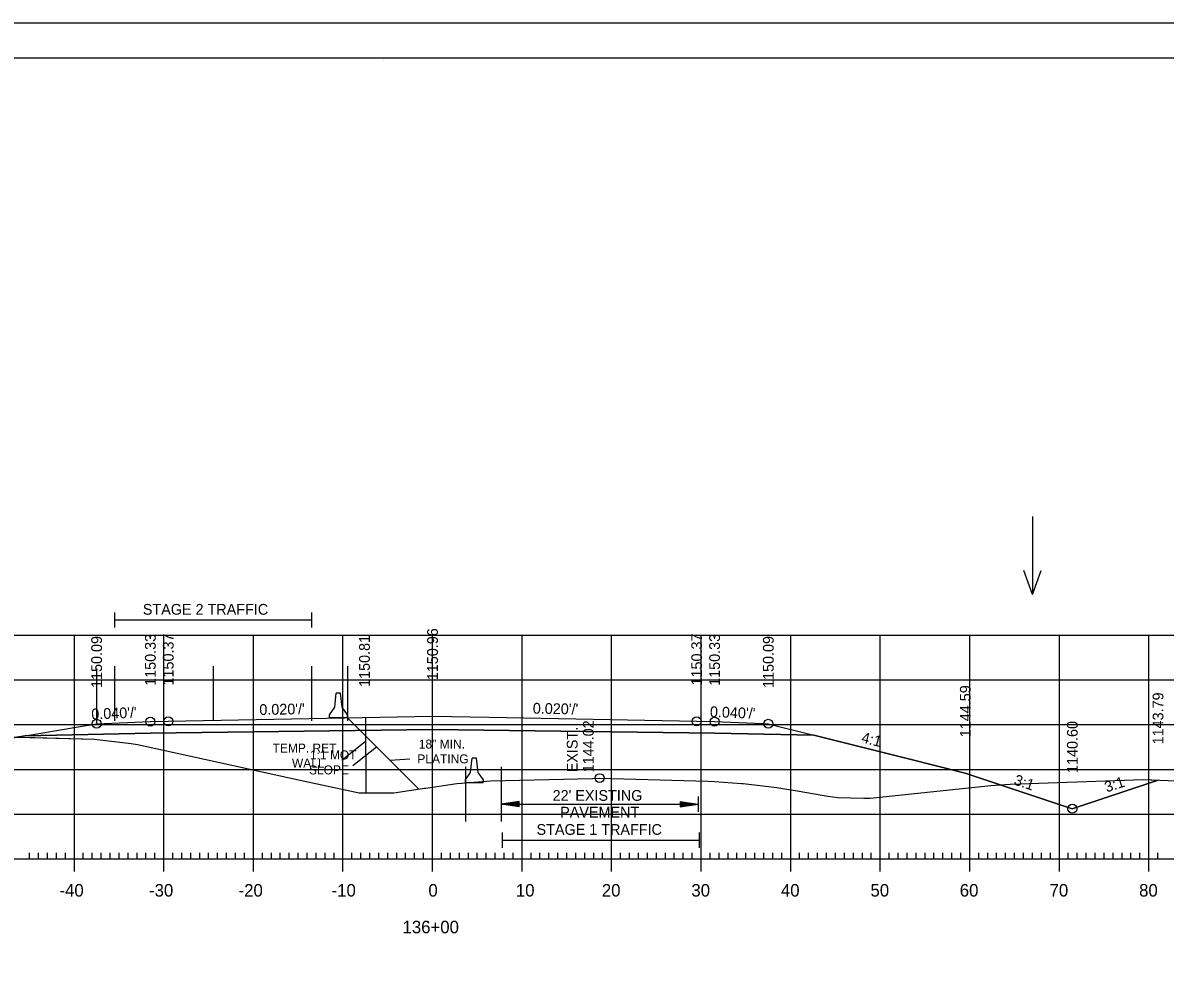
# Model space of a CAD drawing. Extents: x 1322838 to 1324533, y 339903 to 351025.
# Drawn here: x 1323658 to 1323785.5, y 342356.1 to 342463.2 of the extents above; entities that cross this region are included whole.
import ezdxf

# ---------------------------------------------------------------- set-up
doc = ezdxf.new("R2010")
doc.units = 0
for name, color, linetype in [('R_Alt Surface', 7, 'Continuous'), ('R_Axis', 7, 'Continuous'), ('R_Axis Annot', 7, 'Continuous'), ('R_Border', 7, 'Continuous'), ('R_Exist Surface', 7, 'Continuous'), ('R_Fin Surface', 7, 'Continuous'), ('R_Fin Surface Annot', 7, 'Continuous'), ('R_Grid', 7, 'Continuous'), ('R_MOT', 7, 'Continuous'), ('R_No Plot', 7, 'Continuous'), ('R_Water Annot', 7, 'Continuous'), ('R_Xsect Elev', 7, 'Continuous')]:
    doc.layers.add(name, color=color, linetype=linetype)

msp = doc.modelspace()

# ---------------------------------------------------------------- linework, layer by layer
at = {"layer": 'R_Alt Surface'}
msp.add_lwpolyline([(1323658.22, 342383.58), (1323672.21, 342383.86), (1323703.72, 342384.28), (1323735.22, 342383.86), (1323746.31, 342383.63)], dxfattribs=at)
at = {"layer": 'R_Axis'}
for p, q in [((1323663.72, 342368.42), (1323663.72, 342371.22)), ((1323673.72, 342368.42), (1323673.72, 342371.22)), ((1323683.72, 342368.42), (1323683.72, 342371.22)), ((1323693.72, 342368.42), (1323693.72, 342371.22)), ((1323703.72, 342368.42), (1323703.72, 342371.22)), ((1323713.72, 342368.42), (1323713.72, 342371.22)), ((1323723.72, 342368.42), (1323723.72, 342371.22)), ((1323733.72, 342368.42), (1323733.72, 342371.22)), ((1323743.72, 342368.42), (1323743.72, 342371.22)), ((1323753.72, 342368.42), (1323753.72, 342371.22)), ((1323763.72, 342368.42), (1323763.72, 342371.22)), ((1323773.72, 342368.42), (1323773.72, 342371.22)), ((1323783.72, 342368.42), (1323783.72, 342371.22)), ((1323563.72, 342369.82), (1323843.72, 342369.82)), ((1323658.72, 342369.82), (1323658.72, 342370.52)), ((1323659.72, 342369.82), (1323659.72, 342370.52)), ((1323660.72, 342369.82), (1323660.72, 342370.52)), ((1323661.72, 342369.82), (1323661.72, 342370.52)), ((1323662.72, 342369.82), (1323662.72, 342370.52)), ((1323664.72, 342369.82), (1323664.72, 342370.52)), ((1323665.72, 342369.82), (1323665.72, 342370.52)), ((1323666.72, 342369.82), (1323666.72, 342370.52)), ((1323667.72, 342369.82), (1323667.72, 342370.52)), ((1323668.72, 342369.82), (1323668.72, 342370.52)), ((1323669.72, 342369.82), (1323669.72, 342370.52)), ((1323670.72, 342369.82), (1323670.72, 342370.52)), ((1323671.72, 342369.82), (1323671.72, 342370.52)), ((1323672.72, 342369.82), (1323672.72, 342370.52)), ((1323674.72, 342369.82), (1323674.72, 342370.52)), ((1323675.72, 342369.82), (1323675.72, 342370.52)), ((1323676.72, 342369.82), (1323676.72, 342370.52)), ((1323677.72, 342369.82), (1323677.72, 342370.52)), ((1323678.72, 342369.82), (1323678.72, 342370.52)), ((1323679.72, 342369.82), (1323679.72, 342370.52)), ((1323680.72, 342369.82), (1323680.72, 342370.52)), ((1323681.72, 342369.82), (1323681.72, 342370.52)), ((1323682.72, 342369.82), (1323682.72, 342370.52)), ((1323684.72, 342369.82), (1323684.72, 342370.52)), ((1323685.72, 342369.82), (1323685.72, 342370.52)), ((1323686.72, 342369.82), (1323686.72, 342370.52)), ((1323687.72, 342369.82), (1323687.72, 342370.52)), ((1323688.72, 342369.82), (1323688.72, 342370.52)), ((1323689.72, 342369.82), (1323689.72, 342370.52)), ((1323690.72, 342369.82), (1323690.72, 342370.52)), ((1323691.72, 342369.82), (1323691.72, 342370.52)), ((1323692.72, 342369.82), (1323692.72, 342370.52)), ((1323694.72, 342369.82), (1323694.72, 342370.52)), ((1323695.72, 342369.82), (1323695.72, 342370.52)), ((1323696.72, 342369.82), (1323696.72, 342370.52)), ((1323697.72, 342369.82), (1323697.72, 342370.52)), ((1323698.72, 342369.82), (1323698.72, 342370.52)), ((1323699.72, 342369.82), (1323699.72, 342370.52)), ((1323700.72, 342369.82), (1323700.72, 342370.52)), ((1323701.72, 342369.82), (1323701.72, 342370.52)), ((1323702.72, 342369.82), (1323702.72, 342370.52)), ((1323704.72, 342369.82), (1323704.72, 342370.52)), ((1323705.72, 342369.82), (1323705.72, 342370.52)), ((1323706.72, 342369.82), (1323706.72, 342370.52)), ((1323707.72, 342369.82), (1323707.72, 342370.52)), ((1323708.72, 342369.82), (1323708.72, 342370.52)), ((1323709.72, 342369.82), (1323709.72, 342370.52)), ((1323710.72, 342369.82), (1323710.72, 342370.52)), ((1323711.72, 342369.82), (1323711.72, 342370.52)), ((1323712.72, 342369.82), (1323712.72, 342370.52)), ((1323714.72, 342369.82), (1323714.72, 342370.52)), ((1323715.72, 342369.82), (1323715.72, 342370.52)), ((1323716.72, 342369.82), (1323716.72, 342370.52)), ((1323717.72, 342369.82), (1323717.72, 342370.52)), ((1323718.72, 342369.82), (1323718.72, 342370.52)), ((1323719.72, 342369.82), (1323719.72, 342370.52)), ((1323720.72, 342369.82), (1323720.72, 342370.52)), ((1323721.72, 342369.82), (1323721.72, 342370.52)), ((1323722.72, 342369.82), (1323722.72, 342370.52)), ((1323724.72, 342369.82), (1323724.72, 342370.52)), ((1323725.72, 342369.82), (1323725.72, 342370.52)), ((1323726.72, 342369.82), (1323726.72, 342370.52)), ((1323727.72, 342369.82), (1323727.72, 342370.52)), ((1323728.72, 342369.82), (1323728.72, 342370.52)), ((1323729.72, 342369.82), (1323729.72, 342370.52)), ((1323730.72, 342369.82), (1323730.72, 342370.52)), ((1323731.72, 342369.82), (1323731.72, 342370.52)), ((1323732.72, 342369.82), (1323732.72, 342370.52)), ((1323734.72, 342369.82), (1323734.72, 342370.52)), ((1323735.72, 342369.82), (1323735.72, 342370.52)), ((1323736.72, 342369.82), (1323736.72, 342370.52)), ((1323737.72, 342369.82), (1323737.72, 342370.52)), ((1323738.72, 342369.82), (1323738.72, 342370.52)), ((1323739.72, 342369.82), (1323739.72, 342370.52)), ((1323740.72, 342369.82), (1323740.72, 342370.52)), ((1323741.72, 342369.82), (1323741.72, 342370.52)), ((1323742.72, 342369.82), (1323742.72, 342370.52)), ((1323744.72, 342369.82), (1323744.72, 342370.52)), ((1323745.72, 342369.82), (1323745.72, 342370.52)), ((1323746.72, 342369.82), (1323746.72, 342370.52)), ((1323747.72, 342369.82), (1323747.72, 342370.52)), ((1323748.72, 342369.82), (1323748.72, 342370.52)), ((1323749.72, 342369.82), (1323749.72, 342370.52)), ((1323750.72, 342369.82), (1323750.72, 342370.52)), ((1323751.72, 342369.82), (1323751.72, 342370.52)), ((1323752.72, 342369.82), (1323752.72, 342370.52)), ((1323754.72, 342369.82), (1323754.72, 342370.52)), ((1323755.72, 342369.82), (1323755.72, 342370.52)), ((1323756.72, 342369.82), (1323756.72, 342370.52)), ((1323757.72, 342369.82), (1323757.72, 342370.52)), ((1323758.72, 342369.82), (1323758.72, 342370.52)), ((1323759.72, 342369.82), (1323759.72, 342370.52)), ((1323760.72, 342369.82), (1323760.72, 342370.52)), ((1323761.72, 342369.82), (1323761.72, 342370.52)), ((1323762.72, 342369.82), (1323762.72, 342370.52)), ((1323764.72, 342369.82), (1323764.72, 342370.52)), ((1323765.72, 342369.82), (1323765.72, 342370.52)), ((1323766.72, 342369.82), (1323766.72, 342370.52)), ((1323767.72, 342369.82), (1323767.72, 342370.52)), ((1323768.72, 342369.82), (1323768.72, 342370.52)), ((1323769.72, 342369.82), (1323769.72, 342370.52)), ((1323770.72, 342369.82), (1323770.72, 342370.52)), ((1323771.72, 342369.82), (1323771.72, 342370.52)), ((1323772.72, 342369.82), (1323772.72, 342370.52)), ((1323774.72, 342369.82), (1323774.72, 342370.52)), ((1323775.72, 342369.82), (1323775.72, 342370.52)), ((1323776.72, 342369.82), (1323776.72, 342370.52)), ((1323777.72, 342369.82), (1323777.72, 342370.52)), ((1323778.72, 342369.82), (1323778.72, 342370.52)), ((1323779.72, 342369.82), (1323779.72, 342370.52)), ((1323780.72, 342369.82), (1323780.72, 342370.52)), ((1323781.72, 342369.82), (1323781.72, 342370.52)), ((1323782.72, 342369.82), (1323782.72, 342370.52)), ((1323784.72, 342369.82), (1323784.72, 342370.52))]:
    msp.add_line(p, q, dxfattribs=at)
at = {"layer": 'R_Axis Annot'}
for p, q in [((1323668.21, 342397.35), (1323668.21, 342395.65)), ((1323690.21, 342397.35), (1323690.21, 342395.65)), ((1323668.21, 342396.5), (1323690.21, 342396.5)), ((1323711.39, 342376.79), (1323711.39, 342375.08)), ((1323713.39, 342376.23), (1323711.39, 342375.93)), ((1323713.39, 342376.18), (1323711.73, 342375.93)), ((1323713.39, 342375.63), (1323713.39, 342376.23)), ((1323731.39, 342376.23), (1323733.39, 342375.93)), ((1323731.39, 342376.23), (1323731.39, 342375.63)), ((1323731.39, 342376.18), (1323733.06, 342375.93)), ((1323733.39, 342376.79), (1323733.39, 342375.08)), ((1323713.39, 342375.63), (1323711.39, 342375.93)), ((1323711.39, 342375.93), (1323733.39, 342375.93)), ((1323713.39, 342375.68), (1323711.73, 342375.93)), ((1323713.39, 342376.13), (1323712.07, 342375.93)), ((1323713.39, 342375.73), (1323712.07, 342375.93)), ((1323713.39, 342376.08), (1323712.4, 342375.93)), ((1323713.39, 342375.78), (1323712.4, 342375.93)), ((1323713.39, 342376.03), (1323712.74, 342375.93)), ((1323713.39, 342375.84), (1323712.74, 342375.93)), ((1323713.39, 342375.98), (1323713.08, 342375.93)), ((1323713.39, 342375.89), (1323713.08, 342375.93)), ((1323731.39, 342376.13), (1323732.72, 342375.93)), ((1323731.39, 342376.08), (1323732.38, 342375.93)), ((1323731.39, 342376.03), (1323732.04, 342375.93)), ((1323731.39, 342375.98), (1323731.71, 342375.93)), ((1323731.39, 342375.63), (1323733.39, 342375.93)), ((1323731.39, 342375.83), (1323732.04, 342375.93)), ((1323731.39, 342375.73), (1323732.72, 342375.93)), ((1323731.39, 342375.68), (1323733.06, 342375.93)), ((1323731.39, 342375.78), (1323732.38, 342375.93)), ((1323731.39, 342375.89), (1323731.71, 342375.93)), ((1323711.5, 342372.77), (1323711.5, 342371.06)), ((1323733.5, 342372.77), (1323733.5, 342371.06)), ((1323711.5, 342371.92), (1323733.5, 342371.92))]:
    msp.add_line(p, q, dxfattribs=at)
at = {"layer": 'R_Border'}
for p, q in [((1323545.72, 342459.28), (1323861.9, 342459.28)), ((1323698.24, 342459.02), (1323698.24, 342459.02)), ((1323698.24, 342459.02), (1323698.24, 342459.02))]:
    msp.add_line(p, q, dxfattribs=at)
at = {"layer": 'R_Exist Surface'}
msp.add_lwpolyline([(1323585.97, 342385.41), (1323665.97, 342383.18), (1323670.06, 342382.7), (1323670.79, 342382.61), (1323673.69, 342381.96), (1323689.29, 342378.53), (1323695.54, 342377.22), (1323695.55, 342377.21), (1323697.06, 342377.2), (1323699.17, 342377.19), (1323699.4, 342377.22), (1323702.83, 342377.72), (1323702.97, 342377.74), (1323706.44, 342378.23), (1323707.01, 342378.28), (1323710.19, 342378.55), (1323721.58, 342378.82), (1323722.39, 342378.84), (1323734.48, 342378.51), (1323735.22, 342378.48), (1323738.22, 342378.25), (1323738.3, 342378.24), (1323738.4, 342378.23), (1323742.17, 342377.8), (1323742.63, 342377.73), (1323744.68, 342377.38), (1323747.87, 342376.84), (1323748.97, 342376.68), (1323751.88, 342376.61), (1323752.58, 342376.59), (1323766.06, 342378.01), (1323767.13, 342378.11), (1323768.24, 342378.16), (1323783.12, 342378.68), (1323800.55, 342377.98)], dxfattribs=at)
at = {"layer": 'R_Fin Surface'}
msp.add_lwpolyline([(1323635.88, 342384.02), (1323644.21, 342381.24), (1323644.21, 342381.24), (1323653.61, 342382.81), (1323658.22, 342383.58), (1323663.92, 342384.53), (1323666.21, 342384.91), (1323672.21, 342385.15), (1323674.21, 342385.19), (1323703.72, 342385.78), (1323710.03, 342385.65), (1323733.22, 342385.19), (1323735.22, 342385.15), (1323740.65, 342384.93), (1323741.22, 342384.91), (1323746.31, 342383.63), (1323756.73, 342381.03), (1323763.22, 342379.41), (1323775.17, 342375.42), (1323779.86, 342376.99), (1323784.74, 342378.61)], dxfattribs=at)
at = {"layer": 'R_Grid'}
for p, q in [((1323563.72, 342394.82), (1323843.72, 342394.82)), ((1323663.72, 342369.82), (1323663.72, 342394.82)), ((1323673.72, 342369.82), (1323673.72, 342394.82)), ((1323683.72, 342369.82), (1323683.72, 342394.82)), ((1323693.72, 342369.82), (1323693.72, 342394.82)), ((1323703.72, 342369.82), (1323703.72, 342394.82)), ((1323713.72, 342369.82), (1323713.72, 342394.82)), ((1323723.72, 342369.82), (1323723.72, 342394.82)), ((1323733.72, 342369.82), (1323733.72, 342394.82)), ((1323743.72, 342369.82), (1323743.72, 342394.82)), ((1323753.72, 342369.82), (1323753.72, 342394.82)), ((1323763.72, 342369.82), (1323763.72, 342394.82)), ((1323773.72, 342369.82), (1323773.72, 342394.82)), ((1323783.72, 342369.82), (1323783.72, 342394.82)), ((1323563.72, 342389.82), (1323843.72, 342389.82)), ((1323563.72, 342384.82), (1323843.72, 342384.82)), ((1323563.72, 342379.82), (1323843.72, 342379.82)), ((1323563.72, 342374.82), (1323843.72, 342374.82)), ((1323563.72, 342369.82), (1323843.72, 342369.82))]:
    msp.add_line(p, q, dxfattribs=at)
at = {"layer": 'R_MOT'}
for p, q in [((1323692.8, 342386.75), (1323692.96, 342388.34)), ((1323693.21, 342388.34), (1323692.96, 342388.34)), ((1323693.46, 342388.34), (1323693.21, 342388.34)), ((1323693.63, 342386.75), (1323693.46, 342388.34)), ((1323692.22, 342385.92), (1323692.8, 342386.75)), ((1323694.22, 342385.92), (1323693.63, 342386.75)), ((1323692.21, 342385.59), (1323692.22, 342385.92)), ((1323694.21, 342385.59), (1323692.21, 342385.59)), ((1323694.21, 342385.59), (1323694.22, 342385.92)), ((1323696.23, 342382.95), (1323693.61, 342380.83)), ((1323707.98, 342379.48), (1323708.14, 342381.06)), ((1323708.39, 342381.06), (1323708.14, 342381.06)), ((1323708.64, 342381.06), (1323708.39, 342381.06)), ((1323708.81, 342379.48), (1323708.64, 342381.06)), ((1323707.4, 342378.64), (1323707.98, 342379.48)), ((1323709.4, 342378.64), (1323708.81, 342379.48)), ((1323707.39, 342378.31), (1323707.4, 342378.64)), ((1323709.39, 342378.31), (1323707.39, 342378.31)), ((1323709.39, 342378.31), (1323709.4, 342378.64))]:
    msp.add_line(p, q, dxfattribs=at)
msp.add_lwpolyline([(1323696.22, 342385.63), (1323696.28, 342377.21)], dxfattribs=at)
at = {"layer": 'R_No Plot'}
for p, q in [((1323533.31, 342463.18), (1323866.65, 342463.18)), ((1323666.21, 342391.1), (1323666.21, 342384.99)), ((1323668.21, 342391.35), (1323668.21, 342385.25)), ((1323679.21, 342391.35), (1323679.21, 342385.25)), ((1323690.21, 342391.35), (1323690.21, 342385.25)), ((1323694.21, 342391.35), (1323694.21, 342385.25)), ((1323702.18, 342377.62), (1323694.21, 342385.59)), ((1323694.82, 342380.24), (1323697.46, 342382.35)), ((1323698.97, 342380.84), (1323701.2, 342381.01)), ((1323707.39, 342380.1), (1323707.39, 342373.99)), ((1323711.39, 342380.1), (1323711.39, 342373.99))]:
    msp.add_line(p, q, dxfattribs=at)
for points in [[(1323533.31, 342463.18), (1323866.65, 342463.18), (1323866.65, 342249.84), (1323533.31, 342249.84)], [(1323779.64, 342459.28), (1323799.26, 342459.28), (1323799.26, 342449.4), (1323815.37, 342449.4), (1323838.57, 342449.4), (1323838.57, 342416.73), (1323861.77, 342416.73), (1323861.9, 342253.82), (1323545.72, 342253.82), (1323545.72, 342459.28)], [(1323657.29, 342383.42), (1323665.97, 342383.18), (1323670.06, 342382.7), (1323670.79, 342382.61), (1323673.69, 342381.96), (1323689.29, 342378.53), (1323695.54, 342377.22), (1323695.55, 342377.21), (1323697.06, 342377.2), (1323699.17, 342377.19), (1323699.4, 342377.22), (1323702.83, 342377.72), (1323702.97, 342377.74), (1323706.44, 342378.23), (1323707.01, 342378.28), (1323710.19, 342378.55), (1323721.58, 342378.82), (1323722.39, 342378.84), (1323734.48, 342378.51), (1323735.22, 342378.48), (1323738.22, 342378.25), (1323738.3, 342378.24), (1323738.4, 342378.23), (1323742.17, 342377.8), (1323742.63, 342377.73), (1323744.68, 342377.38), (1323747.87, 342376.84), (1323748.97, 342376.68), (1323751.88, 342376.61), (1323752.58, 342376.59), (1323766.06, 342378.01), (1323767.11, 342378.11), (1323763.22, 342379.41), (1323756.73, 342381.03), (1323746.31, 342383.63), (1323735.22, 342383.86), (1323703.72, 342384.28), (1323672.21, 342383.86), (1323658.22, 342383.58)], [(1323767.11, 342378.11), (1323767.13, 342378.11), (1323768.24, 342378.16), (1323783.12, 342378.68), (1323784.74, 342378.61), (1323779.86, 342376.99), (1323775.17, 342375.42)]]:
    msp.add_lwpolyline(points, close=True, dxfattribs=at)
for centre in [(1323666.21, 342384.91), (1323666.21, 342384.91), (1323672.21, 342385.15), (1323672.21, 342385.15), (1323674.21, 342385.19), (1323674.21, 342385.19), (1323733.22, 342385.19), (1323733.22, 342385.19), (1323735.22, 342385.15), (1323735.22, 342385.15), (1323741.22, 342384.91), (1323741.22, 342384.91), (1323722.39, 342378.84), (1323775.17, 342375.42), (1323775.17, 342375.42)]:
    msp.add_circle(centre, 0.5, dxfattribs=at)
at = {"layer": 'R_Water Annot'}
for p, q in [((1323770.73, 342408.04), (1323770.73, 342399.35)), ((1323770.73, 342399.35), (1323769.76, 342402.01)), ((1323770.73, 342399.35), (1323771.7, 342402.01))]:
    msp.add_line(p, q, dxfattribs=at)

# ---------------------------------------------------------------- texts
at = {"layer": 'R_Axis Annot'}
for s, height, p in [('STAGE 2 TRAFFIC', 1.2, (1323671.37, 342397.09)), ("22' EXISTING ", 1.2, (1323717.13, 342376.31)), ('PAVEMENT', 1.2, (1323717.98, 342374.44)), ('STAGE 1 TRAFFIC', 1.2, (1323715.34, 342372.51)), ('-40', 1.4, (1323662.06, 342365.62)), ('-30', 1.4, (1323672.06, 342365.62)), ('-20', 1.4, (1323682.06, 342365.62)), ('-10', 1.4, (1323692.45, 342365.62)), ('0', 1.4, (1323703.26, 342365.62)), ('10', 1.4, (1323713.03, 342365.62)), ('20', 1.4, (1323722.63, 342365.62)), ('30', 1.4, (1323732.63, 342365.62)), ('40', 1.4, (1323742.63, 342365.62)), ('50', 1.4, (1323752.63, 342365.62)), ('60', 1.4, (1323762.6, 342365.62)), ('70', 1.4, (1323772.63, 342365.62)), ('80', 1.4, (1323782.63, 342365.62)), ('136+00', 1.4, (1323700.37, 342361.52))]:
    msp.add_text(s, height=height, dxfattribs=at).set_placement(p)
at = {"layer": 'R_Fin Surface Annot'}
for s, rotation, p in [('1150.96', 90, (1323704.32, 342389.78)), ('1150.09', 90, (1323666.81, 342388.91)), ('1150.33', 90, (1323672.81, 342389.15)), ('1150.37', 90, (1323674.81, 342389.19)), ('1150.37', 90, (1323733.82, 342389.19)), ('1150.33', 90, (1323735.82, 342389.15)), ('1150.09', 90, (1323741.82, 342388.91)), ('1144.59', 90, (1323763.82, 342383.41)), ('1143.79', 90, (1323785.34, 342382.61)), ("0.040'/'", 2.2906, (1323665.64, 342385.39)), ("0.020'/'", 1.1458, (1323684.39, 342385.89)), ("0.020'/'", 358.8542, (1323714.91, 342386.05)), ("0.040'/'", 357.7094, (1323734.68, 342385.67)), ('1140.60', 90, (1323775.77, 342379.42)), ('4:1', 345.9638, (1323751.53, 342382.85)), ('3:1', 341.5665, (1323768.56, 342378.15)), ('3:1', 18.4353, (1323779.01, 342377.23))]:
    msp.add_text(s, height=1.2, rotation=rotation, dxfattribs=at).set_placement(p)
at = {"layer": 'R_MOT'}
for s, p in [('TEMP. RET.', (1323685.86, 342381.7)), ('WALL', (1323688.02, 342380.03))]:
    msp.add_text(s, height=1, dxfattribs=at).set_placement(p)
at = {"layer": 'R_No Plot'}
msp.add_text('1150.81', height=1.2, rotation=90, dxfattribs=at).set_placement((1323696.72, 342389.03))
for s, p in [('18" MIN. ', (1323702.19, 342382.15)), ('1:1 MOT', (1323690.03, 342380.93)), ('PLATING', (1323702.03, 342380.49)), ('SLOPE', (1323689.93, 342379.26))]:
    msp.add_text(s, height=1, dxfattribs=at).set_placement(p)
at = {"layer": 'R_Xsect Elev'}
for s, p in [('1144.02', (1323721.72, 342379.49)), ('EXIST. ', (1323719.92, 342379.49))]:
    msp.add_text(s, height=1.2, rotation=90, dxfattribs=at).set_placement(p)

doc.saveas('drawing.dxf')
